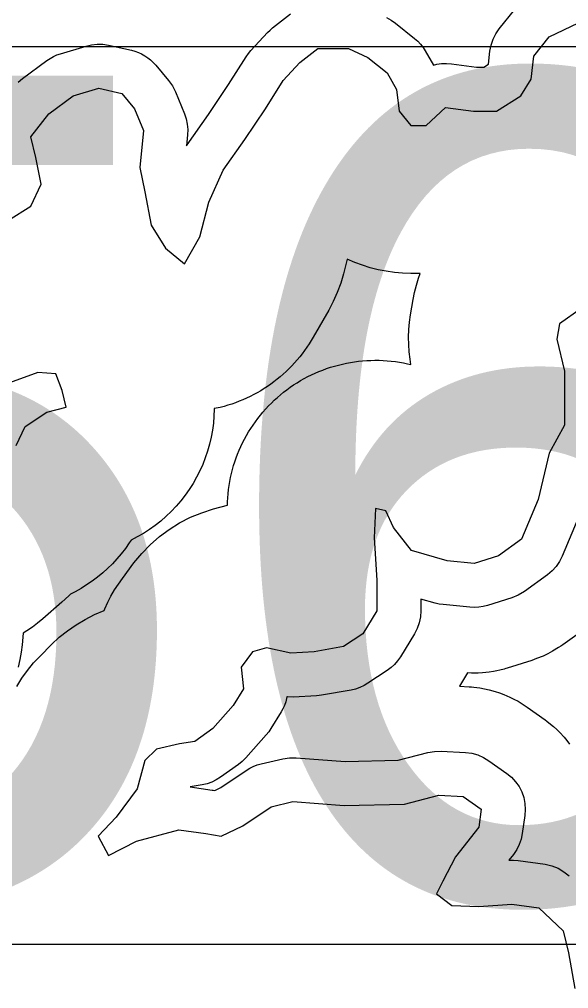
# Model space of a CAD drawing. Extents: x 1950930 to 2061844, y 904556 to 1017002.
# Drawn here: x 1984543 to 1985477, y 1000809 to 1002460 of the extents above; entities that cross this region are included whole.
import ezdxf

# ---------------------------------------------------------------- set-up
doc = ezdxf.new("R2010")
doc.units = 0
for name, color, linetype in [('Exist Hydrographic Buffer Line', 7, 'Continuous'), ('Exist Hydrographic Lake Shore', 7, 'Continuous'), ('Exist Road Secondary Structure Standard Bridge Number Label', 7, 'Continuous')]:
    doc.layers.add(name, color=color, linetype=linetype)

msp = doc.modelspace()

# ---------------------------------------------------------------- linework, layer by layer
at = {"layer": 'Exist Hydrographic Buffer Line'}
for points in [[(1985166.9, 1002462.7), (1985174.8, 1002458.4), (1985182.1, 1002453.3), (1985214.7, 1002427.1), (1985220, 1002422.5), (1985224.8, 1002417.4), (1985229.1, 1002411.9), (1985232.8, 1002406), (1985246.8, 1002381.8), (1985252.3, 1002383.2), (1985260.6, 1002384.4), (1985268.9, 1002384.6), (1985277.2, 1002384), (1985320.1, 1002378.1), (1985332.5, 1002378.1), (1985340.4, 1002383.1), (1985342.8, 1002405.2), (1985344.7, 1002415.6), (1985348.1, 1002425.6), (1985352.8, 1002435), (1985358.8, 1002443.7), (1985384.9, 1002476.4)], [(1984540.3, 1002352.5), (1984548.1, 1002359.1), (1984589.5, 1002389.7), (1984594.8, 1002393.2), (1984600.5, 1002396.4), (1984606.4, 1002399), (1984612.4, 1002401.1), (1984656, 1002414.2), (1984665.3, 1002416.4), (1984674.9, 1002417.3), (1984684.4, 1002417.1), (1984693.9, 1002415.6), (1984733.1, 1002406.9), (1984739.1, 1002405.3), (1984744.9, 1002403.2), (1984750.5, 1002400.7), (1984755.9, 1002397.7), (1984761, 1002394.3), (1984765.8, 1002390.4), (1984770.3, 1002386.2), (1984774.4, 1002381.6), (1984796.2, 1002355.5), (1984802.8, 1002346.2), (1984808, 1002336), (1984823.2, 1002299), (1984826.2, 1002290.2), (1984828.1, 1002281.2), (1984828.8, 1002271.9), (1984828.5, 1002262.7), (1984826.6, 1002244.3), (1984827.7, 1002246.1), (1984864.2, 1002297.6), (1984898, 1002348.4), (1984928.1, 1002395.7), (1984932, 1002401.3), (1984936.4, 1002406.5), (1984964.7, 1002437), (1984968.9, 1002441.1), (1984973.3, 1002444.9), (1985003.8, 1002468.9)], [(1984538, 1001324), (1984546.7, 1001337.9), (1984556.2, 1001351.1), (1984566.6, 1001363.8), (1984577.8, 1001375.7), (1984597.4, 1001395.3), (1984610.5, 1001407.5), (1984624.3, 1001418.7), (1984639, 1001428.9), (1984654.3, 1001438.1), (1984670.3, 1001446.1), (1984686.6, 1001452.9), (1984687.9, 1001456.2), (1984692.9, 1001467.1), (1984698.4, 1001477.7), (1984704.4, 1001488.1), (1984710.9, 1001498.1), (1984717.8, 1001507.9), (1984737.4, 1001534.1), (1984750.6, 1001550.2), (1984765, 1001565.2), (1984780.7, 1001578.9), (1984797.4, 1001591.3), (1984815.1, 1001602.3), (1984833.6, 1001611.8), (1984852.9, 1001619.7), (1984872.7, 1001626), (1984896.3, 1001632.5), (1984896.5, 1001638.1), (1984896.9, 1001645.1), (1984897.5, 1001652), (1984898.3, 1001658.9), (1984899.3, 1001665.9), (1984900.4, 1001672.7), (1984901.8, 1001679.6), (1984903.3, 1001686.4), (1984905.1, 1001693.1), (1984907, 1001699.9), (1984909.1, 1001706.5), (1984911.4, 1001713.1), (1984913.8, 1001719.6), (1984916.5, 1001726.1), (1984919.3, 1001732.5), (1984922.3, 1001738.8), (1984925.5, 1001745), (1984928.9, 1001751.1), (1984932.4, 1001757.1), (1984936.1, 1001763.1), (1984939.9, 1001768.9), (1984943.9, 1001774.6), (1984948.1, 1001780.2), (1984952.4, 1001785.7), (1984956.8, 1001791.1), (1984961.5, 1001796.3), (1984966.2, 1001801.4), (1984971.1, 1001806.4), (1984976.1, 1001811.2), (1984981.3, 1001815.9), (1984986.6, 1001820.5), (1984992, 1001824.9), (1984997.5, 1001829.1), (1985003.2, 1001833.2), (1985009, 1001837.1), (1985014.8, 1001840.9), (1985020.8, 1001844.5), (1985026.9, 1001848), (1985033, 1001851.3), (1985039.3, 1001854.4), (1985045.6, 1001857.3), (1985052, 1001860), (1985058.5, 1001862.6), (1985065.1, 1001865), (1985071.7, 1001867.2), (1985078.4, 1001869.3), (1985085.1, 1001871.1), (1985091.9, 1001872.8), (1985098.7, 1001874.2), (1985105.6, 1001875.5), (1985112.4, 1001876.6), (1985119.4, 1001877.5), (1985126.3, 1001878.2), (1985133.3, 1001878.7), (1985140.2, 1001879), (1985147.2, 1001879.1), (1985154.2, 1001879.1), (1985161.2, 1001878.8), (1985168.1, 1001878.4), (1985175.1, 1001877.7), (1985182, 1001876.9), (1985188.9, 1001875.8), (1985195.8, 1001874.6), (1985202.6, 1001873.2), (1985208.4, 1001871.9), (1985206.9, 1001881), (1985205.5, 1001893.5), (1985204.8, 1001906.1), (1985204.6, 1001918.7), (1985205.1, 1001931.3), (1985206.3, 1001943.9), (1985208, 1001956.4), (1985212.4, 1001982.5), (1985214.7, 1001994.8), (1985217.7, 1002006.9), (1985221.2, 1002018.8), (1985224.1, 1002027.1), (1985208.2, 1002027.1), (1985194.2, 1002027.5), (1985180.4, 1002028.7), (1985166.5, 1002030.6), (1985152.9, 1002033.3), (1985139.3, 1002036.7), (1985126, 1002040.9), (1985113, 1002045.8), (1985100.2, 1002051.4), (1985100.2, 1002051.4), (1985093.7, 1002026.2), (1985089, 1002010.2), (1985083.2, 1001994.5), (1985076.4, 1001979.2), (1985068.6, 1001964.5), (1985042.4, 1001918.7), (1985039, 1001912.8), (1985035.4, 1001907.1), (1985031.6, 1001901.4), (1985027.7, 1001895.8), (1985023.6, 1001890.4), (1985019.4, 1001885), (1985015.1, 1001879.8), (1985010.6, 1001874.7), (1985005.9, 1001869.7), (1985001.2, 1001864.9), (1984996.3, 1001860.1), (1984991.3, 1001855.5), (1984986.2, 1001851.1), (1984980.9, 1001846.8), (1984975.5, 1001842.6), (1984970, 1001838.6), (1984964.5, 1001834.7), (1984958.8, 1001831), (1984953, 1001827.4), (1984947.1, 1001824), (1984941.1, 1001820.7), (1984935.1, 1001817.6), (1984928.9, 1001814.7), (1984922.7, 1001812), (1984916.4, 1001809.4), (1984910.1, 1001806.9), (1984903.7, 1001804.7), (1984897.2, 1001802.6), (1984890.7, 1001800.7), (1984884.1, 1001799), (1984877.5, 1001797.5), (1984874, 1001796.8), (1984874, 1001796), (1984873.5, 1001783.9), (1984872.5, 1001771.9), (1984870.9, 1001759.9), (1984868.7, 1001748), (1984866, 1001736.2), (1984862.7, 1001724.6), (1984858.8, 1001713.1), (1984854.4, 1001701.8), (1984849.4, 1001690.8), (1984843.9, 1001680), (1984837.9, 1001669.5), (1984831.5, 1001659.3), (1984824.5, 1001649.4), (1984817.1, 1001639.8), (1984809.2, 1001630.7), (1984800.9, 1001621.9), (1984792.1, 1001613.5), (1984783, 1001605.5), (1984773.5, 1001598), (1984763.7, 1001591), (1984753.5, 1001584.4), (1984743, 1001578.4), (1984732.6, 1001573), (1984729.3, 1001568.1), (1984722.8, 1001558.8), (1984715.9, 1001549.8), (1984708.5, 1001541.1), (1984700.8, 1001532.7), (1984692.7, 1001524.7), (1984684.3, 1001517.1), (1984675.5, 1001509.9), (1984666.4, 1001503), (1984657, 1001496.6), (1984647.4, 1001490.6), (1984637.4, 1001485.1), (1984629.6, 1001481.1), (1984626.7, 1001478.1), (1984615, 1001467.3), (1984582.3, 1001439), (1984573.6, 1001431.8), (1984564.7, 1001425), (1984555.4, 1001418.6), (1984549, 1001414.6), (1984547.2, 1001395), (1984545.7, 1001382.2), (1984543.6, 1001369.5), (1984540.8, 1001356.9)], [(1985494.2, 1001613.4), (1985465.8, 1001545.8), (1985461.2, 1001536.7), (1985455.4, 1001528.2), (1985448.5, 1001520.6), (1985440.6, 1001514), (1985401.4, 1001485.7), (1985391.1, 1001479.5), (1985380, 1001475), (1985338.6, 1001461.9), (1985331.4, 1001460), (1985323.9, 1001458.8), (1985316.4, 1001458.4), (1985308.9, 1001458.7), (1985263.2, 1001463.1), (1985256.4, 1001464.1), (1985249.7, 1001465.6), (1985225.4, 1001472.6), (1985225.4, 1001452.7), (1985224.7, 1001442.5), (1985222.6, 1001432.4), (1985219.2, 1001422.7), (1985214.4, 1001413.6), (1985190.5, 1001374.4), (1985185.9, 1001367.7), (1985180.6, 1001361.5), (1985174.6, 1001355.9), (1985168.1, 1001351.1), (1985135.4, 1001329.3), (1985128.7, 1001325.3), (1985121.6, 1001322), (1985114.2, 1001319.5), (1985106.6, 1001317.8), (1985056.5, 1001309), (1985052.2, 1001308.4), (1985047.8, 1001308), (1985008.6, 1001305.9), (1984998.7, 1001306), (1984997.5, 1001306.1), (1984997.1, 1001303.5), (1984995.5, 1001297.5), (1984993.4, 1001291.6), (1984990.8, 1001285.9), (1984987.7, 1001280.4), (1984970.3, 1001252.1), (1984966.6, 1001246.6), (1984962.5, 1001241.5), (1984927.6, 1001202.3), (1984921.7, 1001196.3), (1984915.1, 1001191.1), (1984884.6, 1001169.3), (1984877.4, 1001164.7), (1984869.7, 1001161), (1984861.7, 1001158.2), (1984853.4, 1001156.3), (1984832.8, 1001152.9), (1984870.2, 1001147.5), (1984871, 1001147.4), (1984871.9, 1001147.3), (1984874.9, 1001146.8), (1984885.4, 1001151.7), (1984928.4, 1001181), (1984934.3, 1001184.7), (1984940.4, 1001187.7), (1984946.9, 1001190.2), (1984953.5, 1001192.1), (1984990.5, 1001200.8), (1985001.9, 1001202.6), (1985013.3, 1001202.6), (1985096.9, 1001196.3), (1985186.9, 1001198.2), (1985237.3, 1001211.3), (1985248.6, 1001213.3), (1985260.1, 1001213.6), (1985301.5, 1001211.4), (1985312, 1001210.1), (1985322.3, 1001207.3), (1985332.1, 1001203.1), (1985341.1, 1001197.5), (1985371.6, 1001175.7), (1985379.5, 1001169.2), (1985386.5, 1001161.7), (1985392.3, 1001153.3), (1985397, 1001144.2), (1985400.4, 1001134.6), (1985402.4, 1001124.5), (1985403, 1001114.3), (1985402.3, 1001104.1), (1985397.9, 1001073.6), (1985395.9, 1001064), (1985392.7, 1001054.8), (1985388.3, 1001046.1), (1985382.8, 1001038), (1985375.1, 1001028.1), (1985382.8, 1001028.3), (1985390.9, 1001027.6), (1985436.7, 1001021.1), (1985448, 1001018.6), (1985458.7, 1001014.3), (1985468.7, 1001008.5), (1985477.7, 1001001.2)], [(1985506.2, 1001423.3), (1985467, 1001394.9), (1985463.3, 1001392.4), (1985459.5, 1001390), (1985449.3, 1001383.7), (1985441.5, 1001379.4), (1985433.3, 1001375.7), (1985422.2, 1001371.2), (1985418, 1001369.6), (1985413.8, 1001368.2), (1985372.4, 1001355.1), (1985369.7, 1001354.3), (1985367, 1001353.5), (1985359.7, 1001351.6), (1985354.3, 1001350.3), (1985348.7, 1001349.3), (1985341.3, 1001348.2), (1985335.7, 1001347.4), (1985330.1, 1001347), (1985322.6, 1001346.6), (1985317, 1001346.4), (1985311.4, 1001346.5), (1985304.9, 1001346.8), (1985291, 1001324.1), (1985307.4, 1001323.3), (1985311.3, 1001323), (1985315.3, 1001322.6), (1985325.8, 1001321.3), (1985333.7, 1001320), (1985341.4, 1001318.2), (1985351.7, 1001315.4), (1985359.3, 1001313), (1985366.7, 1001310.1), (1985376.5, 1001305.9), (1985383.6, 1001302.5), (1985390.6, 1001298.6), (1985399.6, 1001293), (1985403, 1001290.9), (1985406.3, 1001288.7), (1985436.8, 1001266.9), (1985439.8, 1001264.6), (1985442.8, 1001262.2), (1985450.7, 1001255.7), (1985456.5, 1001250.6), (1985461.8, 1001245.2), (1985468.8, 1001237.7), (1985473.8, 1001231.9), (1985478.3, 1001225.8)]]:
    msp.add_lwpolyline(points, dxfattribs=at)
at = {"layer": 'Exist Hydrographic Lake Shore'}
for points in [[(1985167.9, 1002368.5), (1985184.2, 1002340.2), (1985188.6, 1002303.1), (1985208.2, 1002279.1), (1985234.3, 1002279.1), (1985267, 1002309.7), (1985315, 1002303.1), (1985354.2, 1002303.1), (1985395.6, 1002329.3), (1985413, 1002357.6), (1985417.4, 1002396.9), (1985443.5, 1002429.6), (1985493.6, 1002453.6)], [(1984524, 1002117.8), (1984562.1, 1002141.8), (1984579.5, 1002178.8), (1984570.8, 1002224.6), (1984562.1, 1002259.5), (1984592.6, 1002298.8), (1984634, 1002329.3), (1984677.6, 1002342.4), (1984716.8, 1002333.6), (1984738.6, 1002307.5), (1984753.9, 1002270.4), (1984747.3, 1002207.2), (1984756, 1002165.7), (1984766.9, 1002109.1), (1984790.9, 1002069.8), (1984823.6, 1002043.6), (1984849.7, 1002089.4), (1984865, 1002148.3), (1984889, 1002202.8), (1984926, 1002255.1), (1984960.9, 1002307.5), (1984991.4, 1002355.5), (1985019.7, 1002386), (1985050.2, 1002410), (1985102.5, 1002410), (1985135.2, 1002394.7), (1985167.9, 1002368.5)], [(1985498, 1001967.3), (1985461, 1001941.1), (1985456.6, 1001915), (1985469.7, 1001860.5), (1985469.7, 1001823.4), (1985469.7, 1001768.9), (1985443.5, 1001720.9), (1985425, 1001642.4), (1985396.7, 1001574.8), (1985357.4, 1001546.5), (1985316, 1001533.4), (1985270.3, 1001537.7), (1985209.3, 1001555.2), (1985178.8, 1001594.4), (1985165.7, 1001622.8), (1985148.3, 1001627.1), (1985146.1, 1001577), (1985150.4, 1001505), (1985150.4, 1001452.7), (1985126.5, 1001413.5), (1985093.8, 1001391.6), (1985043.7, 1001382.9), (1985004.4, 1001380.7), (1984963, 1001389.5), (1984939.1, 1001382.9), (1984919.5, 1001356.8), (1984923.8, 1001319.7), (1984906.4, 1001291.3), (1984871.5, 1001252.1), (1984841, 1001230.3), (1984814.9, 1001225.9), (1984775.6, 1001217.2), (1984756, 1001197.6), (1984743, 1001149.6), (1984707, 1001101.6), (1984676.5, 1001068.9), (1984693.9, 1001036.2), (1984741.9, 1001060.2), (1984813.8, 1001079.8), (1984859.5, 1001073.3), (1984885.7, 1001068.9), (1984922.7, 1001086.4), (1984970.7, 1001119.1), (1985007.7, 1001127.8), (1985094.9, 1001121.3), (1985197.3, 1001123.4), (1985256.1, 1001138.7), (1985297.5, 1001136.5), (1985328, 1001114.7), (1985323.7, 1001084.2), (1985284.5, 1001034), (1985262.7, 1000992.6), (1985251.8, 1000970.8), (1985277.9, 1000951.2), (1985323.7, 1000949), (1985380.3, 1000953.4), (1985426.1, 1000946.8), (1985467.5, 1000907.6), (1985476.2, 1000870.5), (1985487.1, 1000809.4)], [(1984537, 1001734), (1984552.3, 1001766.7), (1984589.3, 1001790.7), (1984622, 1001799.4), (1984615.5, 1001827.8), (1984604.6, 1001856.1), (1984574.1, 1001858.3), (1984513.1, 1001836.5)]]:
    msp.add_lwpolyline(points, dxfattribs=at)
at = {"layer": 'Exist Road Secondary Structure Standard Bridge Number Label'}
msp.add_lwpolyline([(1983763.9, 1002413.6), (1986340.4, 1002413.6), (1986340.4, 1000884.4), (1983763.9, 1000884.4)], close=True, dxfattribs=at)

# ---------------------------------------------------------------- texts
msp.add_text('56', height=1400, dxfattribs=at).set_placement((1983814, 1000963.5))

doc.saveas('drawing.dxf')
